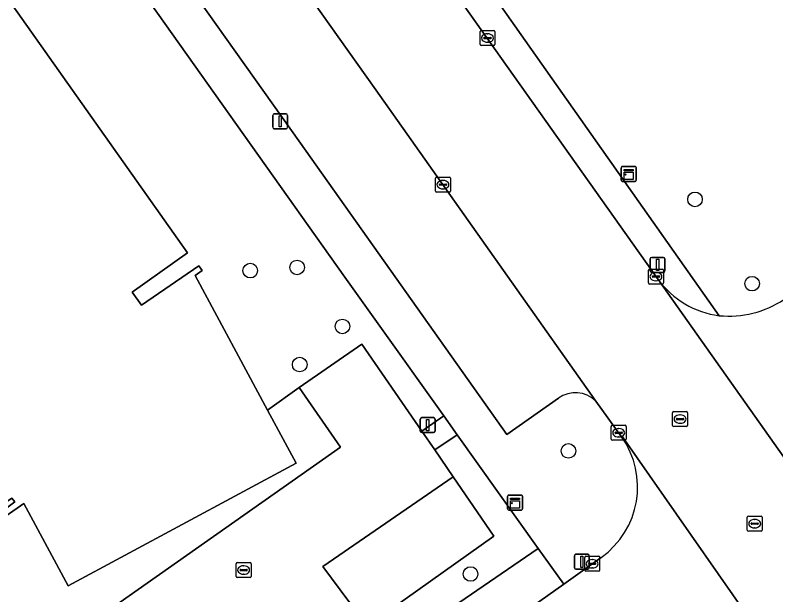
# Model space of a CAD drawing. Extents: x 159352 to 160617, y 385888 to 387323.
# Drawn here: x 160004.3 to 160055.2, y 387119.2 to 387158 of the extents above; entities that cross this region are included whole.
import ezdxf

# ---------------------------------------------------------------- set-up
doc = ezdxf.new("R2010")
doc.units = 0
for name, color, linetype in [('IMGEO_Boom', 7, 'Continuous'), ('IMGEO_Groenvoorziening', 7, 'Continuous'), ('IMGEO_Haag', 7, 'Continuous'), ('IMGEO_Kast', 7, 'Continuous'), ('IMGEO_Kolk', 7, 'Continuous'), ('IMGEO_Lichtmast', 7, 'Continuous'), ('IMGEO_Pand', 7, 'Continuous'), ('IMGEO_Parkeervlak_open', 7, 'Continuous'), ('IMGEO_Rijbaan_lokaal_gesloten', 7, 'Continuous'), ('IMGEO_Rijbaan_lokaal_open', 7, 'Continuous'), ('IMGEO_Rioolput', 7, 'Continuous'), ('IMGEO_Voetpad_open', 7, 'Continuous')]:
    doc.layers.add(name, color=color, linetype=linetype)

msp = doc.modelspace()

# ---------------------------------------------------------------- linework, layer by layer
at = {"layer": 'IMGEO_Boom'}
for centre in [(160049.775, 387145.636), (160023.156, 387141.085), (160020.017, 387140.871), (160053.598, 387139.999), (160026.192, 387137.135), (160023.329, 387134.591), (160041.31, 387128.812), (160034.759, 387120.579)]:
    msp.add_circle(centre, 0.489, dxfattribs=at)
at = {"layer": 'IMGEO_Groenvoorziening'}
msp.add_lwpolyline([(160013.365, 387192.167), (160013.295, 387191.917), (160051.392, 387137.856)], dxfattribs=at)
for points in [[(160007.547, 387166.933), (160001.337, 387162.54), (160015.824, 387142.057), (160012.121, 387139.438), (160012.745, 387138.556), (160016.584, 387141.196), (160016.805, 387140.87), (160016.335, 387140.551), (160021.18, 387131.539), (160023.286, 387133.064), (160027.497, 387135.95), (160031.493, 387130.126), (160032.972, 387131.157), (160028.581, 387137.317), (160026.357, 387140.437)], [(160039.294, 387122.289), (160033.873, 387129.893), (160032.368, 387128.875), (160033.6, 387127.081), (160036.325, 387123.113), (160027.845, 387117.095), (160029.086, 387115.308)]]:
    msp.add_lwpolyline(points, close=True, dxfattribs=at)
msp.add_arc((160052.012, 387144.642), 6.814, 264.779, 303.0759, dxfattribs=at)
at = {"layer": 'IMGEO_Haag'}
msp.add_lwpolyline([(160039.294, 387122.289), (160033.873, 387129.893), (160032.368, 387128.875), (160033.6, 387127.081), (160036.325, 387123.113), (160027.845, 387117.095), (160029.086, 387115.308)], close=True, dxfattribs=at)
at = {"layer": 'IMGEO_Kast'}
for p, q in [((160044.844, 387146.912), (160044.844, 387147.753)), ((160044.844, 387147.753), (160044.844, 387146.912)), ((160044.919, 387147.837), (160045.76, 387147.837)), ((160045.76, 387147.837), (160044.919, 387147.837)), ((160045.844, 387147.762), (160045.844, 387146.921)), ((160045.844, 387146.921), (160045.844, 387147.762)), ((160045.769, 387146.837), (160044.928, 387146.837)), ((160044.928, 387146.837), (160045.769, 387146.837)), ((160037.24, 387124.932), (160037.24, 387125.773)), ((160037.24, 387125.773), (160037.24, 387124.932)), ((160037.315, 387125.857), (160038.156, 387125.857)), ((160038.156, 387125.857), (160037.315, 387125.857)), ((160038.24, 387125.782), (160038.24, 387124.941)), ((160038.24, 387124.941), (160038.24, 387125.782)), ((160038.165, 387124.857), (160037.324, 387124.857)), ((160037.324, 387124.857), (160038.165, 387124.857))]:
    msp.add_line(p, q, dxfattribs=at)
for points in [[(160045.039, 387147.627), (160045.639, 387147.627), (160045.639, 387147.542), (160045.039, 387147.542), (160045.039, 387147.627)], [(160045.039, 387147.452), (160045.639, 387147.452), (160045.639, 387146.963), (160045.039, 387146.963), (160045.039, 387147.452)], [(160037.435, 387125.647), (160038.035, 387125.647), (160038.035, 387125.562), (160037.435, 387125.562), (160037.435, 387125.647)], [(160037.435, 387125.472), (160038.035, 387125.472), (160038.035, 387124.983), (160037.435, 387124.983), (160037.435, 387125.472)]]:
    msp.add_lwpolyline(points, dxfattribs=at)
for centre in [(160045.123, 387147.301), (160037.519, 387125.321)]:
    msp.add_circle(centre, 0.0377, dxfattribs=at)
for centre, start, end in [((160044.922, 387147.759), 92.4484, 184.2845), ((160044.922, 387147.759), 92.4484, 184.2845), ((160045.766, 387147.759), 2.4484, 94.2845), ((160045.766, 387147.759), 2.4484, 94.2845), ((160044.922, 387146.915), 182.4484, 274.2845), ((160044.922, 387146.915), 182.4484, 274.2845), ((160045.766, 387146.915), 272.4484, 4.2845), ((160045.766, 387146.915), 272.4484, 4.2845), ((160037.318, 387125.779), 92.4484, 184.2845), ((160037.318, 387125.779), 92.4484, 184.2845), ((160038.162, 387125.779), 2.4484, 94.2845), ((160038.162, 387125.779), 2.4484, 94.2845), ((160037.318, 387124.935), 182.4484, 274.2845), ((160037.318, 387124.935), 182.4484, 274.2845), ((160038.162, 387124.935), 272.4484, 4.2845), ((160038.162, 387124.935), 272.4484, 4.2845)]:
    msp.add_arc(centre, 0.0779, start, end, dxfattribs=at)
at = {"layer": 'IMGEO_Kolk'}
for p, q in [((160035.393, 387156.002), (160035.393, 387156.854)), ((160035.468, 387156.928), (160036.32, 387156.928)), ((160036.394, 387156.854), (160036.394, 387156.002)), ((160035.652, 387156.422), (160035.652, 387156.434)), ((160036.09, 387156.385), (160035.692, 387156.385)), ((160035.695, 387156.471), (160036.093, 387156.471)), ((160035.881, 387156.708), (160035.906, 387156.708)), ((160036.136, 387156.434), (160036.136, 387156.422)), ((160036.32, 387155.928), (160035.468, 387155.928)), ((160035.904, 387156.148), (160035.879, 387156.148)), ((160032.49, 387147.12), (160033.342, 387147.12)), ((160032.415, 387146.194), (160032.415, 387147.046)), ((160032.674, 387146.614), (160032.674, 387146.626)), ((160033.112, 387146.577), (160032.714, 387146.577)), ((160032.717, 387146.663), (160033.115, 387146.663)), ((160032.903, 387146.9), (160032.928, 387146.9)), ((160033.158, 387146.626), (160033.158, 387146.614)), ((160033.416, 387147.046), (160033.416, 387146.194)), ((160033.342, 387146.12), (160032.49, 387146.12)), ((160032.926, 387146.34), (160032.901, 387146.34)), ((160046.739, 387140.97), (160047.591, 387140.97)), ((160046.664, 387140.044), (160046.664, 387140.896)), ((160046.923, 387140.464), (160046.923, 387140.476)), ((160046.966, 387140.513), (160047.364, 387140.513)), ((160047.152, 387140.75), (160047.177, 387140.75)), ((160047.407, 387140.476), (160047.407, 387140.464)), ((160047.665, 387140.896), (160047.665, 387140.044)), ((160047.591, 387139.97), (160046.739, 387139.97)), ((160047.361, 387140.427), (160046.963, 387140.427)), ((160047.175, 387140.19), (160047.15, 387140.19)), ((160044.174, 387129.602), (160044.174, 387130.454)), ((160044.249, 387130.528), (160045.101, 387130.528)), ((160044.662, 387130.308), (160044.687, 387130.308)), ((160045.175, 387130.454), (160045.175, 387129.602)), ((160044.433, 387130.022), (160044.433, 387130.034)), ((160044.871, 387129.985), (160044.473, 387129.985)), ((160044.476, 387130.071), (160044.874, 387130.071)), ((160044.917, 387130.034), (160044.917, 387130.022)), ((160045.101, 387129.528), (160044.249, 387129.528)), ((160044.685, 387129.748), (160044.66, 387129.748)), ((160042.397, 387120.836), (160042.397, 387121.688)), ((160042.472, 387121.762), (160043.324, 387121.762)), ((160043.398, 387121.688), (160043.398, 387120.836)), ((160019.079, 387120.419), (160019.079, 387121.271)), ((160019.154, 387121.345), (160020.006, 387121.345)), ((160019.567, 387121.125), (160019.592, 387121.125)), ((160020.08, 387121.271), (160020.08, 387120.419)), ((160042.656, 387121.256), (160042.656, 387121.268)), ((160043.094, 387121.219), (160042.696, 387121.219)), ((160042.699, 387121.305), (160043.097, 387121.305)), ((160042.885, 387121.542), (160042.91, 387121.542)), ((160043.14, 387121.268), (160043.14, 387121.256)), ((160019.338, 387120.839), (160019.338, 387120.851)), ((160019.776, 387120.802), (160019.378, 387120.802)), ((160019.381, 387120.888), (160019.779, 387120.888)), ((160019.822, 387120.851), (160019.822, 387120.839)), ((160043.324, 387120.762), (160042.472, 387120.762)), ((160042.908, 387120.982), (160042.883, 387120.982)), ((160020.006, 387120.345), (160019.154, 387120.345)), ((160019.59, 387120.565), (160019.565, 387120.565))]:
    msp.add_line(p, q, dxfattribs=at)
for points in [[(160035.393, 387156.002), (160035.393, 387156.854)], [(160035.468, 387156.928), (160036.32, 387156.928)], [(160036.394, 387156.854), (160036.394, 387156.002)], [(160036.32, 387155.928), (160035.468, 387155.928)], [(160032.49, 387147.12), (160033.342, 387147.12)], [(160032.415, 387146.194), (160032.415, 387147.046)], [(160033.416, 387147.046), (160033.416, 387146.194)], [(160033.342, 387146.12), (160032.49, 387146.12)], [(160046.739, 387140.97), (160047.591, 387140.97)], [(160046.664, 387140.044), (160046.664, 387140.896)], [(160047.665, 387140.896), (160047.665, 387140.044)], [(160047.591, 387139.97), (160046.739, 387139.97)], [(160044.174, 387129.602), (160044.174, 387130.454)], [(160044.249, 387130.528), (160045.101, 387130.528)], [(160045.175, 387130.454), (160045.175, 387129.602)], [(160045.101, 387129.528), (160044.249, 387129.528)], [(160042.397, 387120.836), (160042.397, 387121.688)], [(160042.472, 387121.762), (160043.324, 387121.762)], [(160043.398, 387121.688), (160043.398, 387120.836)], [(160019.079, 387120.419), (160019.079, 387121.271)], [(160019.154, 387121.345), (160020.006, 387121.345)], [(160020.08, 387121.271), (160020.08, 387120.419)], [(160043.324, 387120.762), (160042.472, 387120.762)], [(160020.006, 387120.345), (160019.154, 387120.345)]]:
    msp.add_lwpolyline(points, dxfattribs=at)
for centre, radius, start, end in [((160035.47, 387156.852), 0.0765, 91.552, 178.448), ((160035.47, 387156.852), 0.0765, 91.552, 178.448), ((160036.318, 387156.852), 0.0765, 1.552, 88.448), ((160036.318, 387156.852), 0.0765, 1.552, 88.448), ((160035.692, 387156.431), 0.0403, 85.8775, 175.7526), ((160035.689, 387156.421), 0.0366, 178.938, 274.7102), ((160036.093, 387156.428), 0.043, 264.8664, 352.4533), ((160036.097, 387156.433), 0.0386, 1.7309, 96.639), ((160035.47, 387156.004), 0.0765, 181.552, 268.448), ((160035.47, 387156.004), 0.0765, 181.552, 268.448), ((160036.318, 387156.004), 0.0765, 271.552, 358.448), ((160036.318, 387156.004), 0.0765, 271.552, 358.448), ((160032.492, 387147.044), 0.0765, 91.552, 178.448), ((160032.492, 387147.044), 0.0765, 91.552, 178.448), ((160033.34, 387147.044), 0.0765, 1.552, 88.448), ((160033.34, 387147.044), 0.0765, 1.552, 88.448), ((160032.714, 387146.623), 0.0403, 85.8775, 175.7526), ((160032.711, 387146.613), 0.0366, 178.938, 274.7102), ((160033.115, 387146.62), 0.043, 264.8664, 352.4533), ((160033.119, 387146.625), 0.0386, 1.7309, 96.639), ((160032.492, 387146.196), 0.0765, 181.552, 268.448), ((160032.492, 387146.196), 0.0765, 181.552, 268.448), ((160033.34, 387146.196), 0.0765, 271.552, 358.448), ((160033.34, 387146.196), 0.0765, 271.552, 358.448), ((160046.741, 387140.894), 0.0765, 91.552, 178.448), ((160046.741, 387140.894), 0.0765, 91.552, 178.448), ((160047.589, 387140.894), 0.0765, 1.552, 88.448), ((160047.589, 387140.894), 0.0765, 1.552, 88.448), ((160046.963, 387140.473), 0.0403, 85.8775, 175.7526), ((160046.96, 387140.463), 0.0366, 178.938, 274.7102), ((160047.364, 387140.47), 0.043, 264.8664, 352.4533), ((160047.368, 387140.475), 0.0386, 1.7309, 96.639), ((160046.741, 387140.046), 0.0765, 181.552, 268.448), ((160046.741, 387140.046), 0.0765, 181.552, 268.448), ((160047.589, 387140.046), 0.0765, 271.552, 358.448), ((160047.589, 387140.046), 0.0765, 271.552, 358.448), ((160044.251, 387130.452), 0.0765, 91.552, 178.448), ((160044.251, 387130.452), 0.0765, 91.552, 178.448), ((160045.099, 387130.452), 0.0765, 1.552, 88.448), ((160045.099, 387130.452), 0.0765, 1.552, 88.448), ((160044.473, 387130.031), 0.0403, 85.8775, 175.7526), ((160044.47, 387130.021), 0.0366, 178.938, 274.7102), ((160044.874, 387130.028), 0.043, 264.8664, 352.4533), ((160044.878, 387130.033), 0.0386, 1.7309, 96.639), ((160044.251, 387129.604), 0.0765, 181.552, 268.448), ((160044.251, 387129.604), 0.0765, 181.552, 268.448), ((160045.099, 387129.604), 0.0765, 271.552, 358.448), ((160045.099, 387129.604), 0.0765, 271.552, 358.448), ((160042.474, 387121.686), 0.0765, 91.552, 178.448), ((160042.474, 387121.686), 0.0765, 91.552, 178.448), ((160043.322, 387121.686), 0.0765, 1.552, 88.448), ((160043.322, 387121.686), 0.0765, 1.552, 88.448), ((160019.156, 387121.269), 0.0765, 91.552, 178.448), ((160019.156, 387121.269), 0.0765, 91.552, 178.448), ((160020.004, 387121.269), 0.0765, 1.552, 88.448), ((160020.004, 387121.269), 0.0765, 1.552, 88.448), ((160042.696, 387121.265), 0.0403, 85.8775, 175.7526), ((160042.693, 387121.255), 0.0366, 178.938, 274.7102), ((160043.097, 387121.262), 0.043, 264.8664, 352.4533), ((160043.101, 387121.267), 0.0386, 1.7309, 96.639), ((160019.378, 387120.848), 0.0403, 85.8775, 175.7526), ((160019.375, 387120.838), 0.0366, 178.938, 274.7102), ((160019.779, 387120.845), 0.043, 264.8664, 352.4533), ((160019.783, 387120.85), 0.0386, 1.7309, 96.639), ((160042.474, 387120.838), 0.0765, 181.552, 268.448), ((160042.474, 387120.838), 0.0765, 181.552, 268.448), ((160043.322, 387120.838), 0.0765, 271.552, 358.448), ((160043.322, 387120.838), 0.0765, 271.552, 358.448), ((160019.156, 387120.421), 0.0765, 181.552, 268.448), ((160019.156, 387120.421), 0.0765, 181.552, 268.448), ((160020.004, 387120.421), 0.0765, 271.552, 358.448), ((160020.004, 387120.421), 0.0765, 271.552, 358.448)]:
    msp.add_arc(centre, radius, start, end, dxfattribs=at)
for centre, major_axis, ratio, start_param, end_param in [((160035.88, 387156.428), (-0.387, 0.002), 0.722429, 4.712389, 7.853982), ((160035.905, 387156.428), (-0.39, 0.002), 0.717154, 1.570796, 4.712389), ((160032.902, 387146.62), (-0.387, 0.002), 0.722429, 4.712389, 7.853982), ((160032.927, 387146.62), (-0.39, 0.002), 0.717154, 1.570796, 4.712389), ((160047.151, 387140.47), (-0.387, 0.002), 0.722429, 4.712389, 7.853982), ((160047.176, 387140.47), (-0.39, 0.002), 0.717154, 1.570796, 4.712389), ((160044.661, 387130.028), (-0.387, 0.002), 0.722429, 4.712389, 7.853982), ((160044.686, 387130.028), (-0.39, 0.002), 0.717154, 1.570796, 4.712389), ((160019.566, 387120.845), (-0.387, 0.002), 0.722429, 4.712389, 7.853982), ((160019.591, 387120.845), (-0.39, 0.002), 0.717154, 1.570796, 4.712389), ((160042.884, 387121.262), (-0.387, 0.002), 0.722429, 4.712389, 7.853982), ((160042.909, 387121.262), (-0.39, 0.002), 0.717154, 1.570796, 4.712389)]:
    msp.add_ellipse(centre, major_axis=major_axis, ratio=ratio, start_param=start_param, end_param=end_param, dxfattribs=at)
at = {"layer": 'IMGEO_Lichtmast'}
for p, q in [((160021.526, 387150.457), (160021.526, 387151.257)), ((160021.526, 387151.257), (160021.526, 387150.457)), ((160021.626, 387151.357), (160022.416, 387151.357)), ((160022.416, 387151.357), (160021.626, 387151.357)), ((160022.516, 387151.257), (160022.516, 387150.457)), ((160022.516, 387150.457), (160022.516, 387151.257)), ((160022.416, 387150.357), (160021.626, 387150.357)), ((160021.626, 387150.357), (160022.416, 387150.357)), ((160046.779, 387140.854), (160046.779, 387141.654)), ((160046.779, 387141.654), (160046.779, 387140.854)), ((160046.879, 387141.754), (160047.669, 387141.754)), ((160047.669, 387141.754), (160046.879, 387141.754)), ((160047.769, 387141.654), (160047.769, 387140.854)), ((160047.769, 387140.854), (160047.769, 387141.654)), ((160047.669, 387140.754), (160046.879, 387140.754)), ((160046.879, 387140.754), (160047.669, 387140.754)), ((160031.396, 387130.138), (160031.396, 387130.938)), ((160031.396, 387130.938), (160031.396, 387130.138)), ((160031.496, 387131.038), (160032.286, 387131.038)), ((160032.286, 387131.038), (160031.496, 387131.038)), ((160032.386, 387130.938), (160032.386, 387130.138)), ((160032.386, 387130.138), (160032.386, 387130.938)), ((160032.286, 387130.038), (160031.496, 387130.038)), ((160031.496, 387130.038), (160032.286, 387130.038)), ((160041.712, 387120.999), (160041.712, 387121.799)), ((160041.712, 387121.799), (160041.712, 387120.999)), ((160041.812, 387121.899), (160042.602, 387121.899)), ((160042.602, 387121.899), (160041.812, 387121.899)), ((160042.702, 387121.799), (160042.702, 387120.999)), ((160042.702, 387120.999), (160042.702, 387121.799)), ((160042.602, 387120.899), (160041.812, 387120.899)), ((160041.812, 387120.899), (160042.602, 387120.899))]:
    msp.add_line(p, q, dxfattribs=at)
for points in [[(160021.946, 387151.232), (160022.096, 387151.232), (160022.096, 387150.482), (160021.946, 387150.482), (160021.946, 387151.232)], [(160047.199, 387141.629), (160047.349, 387141.629), (160047.349, 387140.879), (160047.199, 387140.879), (160047.199, 387141.629)], [(160031.816, 387130.913), (160031.966, 387130.913), (160031.966, 387130.163), (160031.816, 387130.163), (160031.816, 387130.913)], [(160042.132, 387121.774), (160042.282, 387121.774), (160042.282, 387121.024), (160042.132, 387121.024), (160042.132, 387121.774)]]:
    msp.add_lwpolyline(points, dxfattribs=at)
for centre, start, end in [((160021.626, 387151.257), 90, 180), ((160021.626, 387151.257), 90, 180), ((160022.416, 387151.257), 0, 90), ((160022.416, 387151.257), 360, 90), ((160021.626, 387150.457), 180, 270), ((160021.626, 387150.457), 180, 270), ((160022.416, 387150.457), 270, 0), ((160022.416, 387150.457), 270, 0), ((160046.879, 387141.654), 90, 180), ((160046.879, 387141.654), 90, 180), ((160047.669, 387141.654), 0, 90), ((160047.669, 387141.654), 360, 90), ((160046.879, 387140.854), 180, 270), ((160046.879, 387140.854), 180, 270), ((160047.669, 387140.854), 270, 0), ((160047.669, 387140.854), 270, 0), ((160031.496, 387130.938), 90, 180), ((160031.496, 387130.938), 90, 180), ((160032.286, 387130.938), 0, 90), ((160032.286, 387130.938), 360, 90), ((160031.496, 387130.138), 180, 270), ((160031.496, 387130.138), 180, 270), ((160032.286, 387130.138), 270, 0), ((160032.286, 387130.138), 270, 0), ((160041.812, 387121.799), 90, 180), ((160041.812, 387121.799), 90, 180), ((160042.602, 387121.799), 0, 90), ((160042.602, 387121.799), 360, 90), ((160041.812, 387120.999), 180, 270), ((160041.812, 387120.999), 180, 270), ((160042.602, 387120.999), 270, 0), ((160042.602, 387120.999), 270, 0)]:
    msp.add_arc(centre, 0.1, start, end, dxfattribs=at)
at = {"layer": 'IMGEO_Pand'}
msp.add_lwpolyline([(159980.669, 387158.111), (160000, 387130.781), (160003.777, 387125.441), (160004.074, 387125.651), (160004.262, 387125.398), (160003.47, 387124.808), (160003.696, 387124.469), (160004.862, 387125.301), (160007.844, 387119.786), (160023.093, 387127.982), (160021.18, 387131.539), (160016.335, 387140.551), (160016.805, 387140.87), (160016.584, 387141.196), (160012.745, 387138.556), (160012.121, 387139.438), (160015.824, 387142.057), (160001.337, 387162.54)], dxfattribs=at)
at = {"layer": 'IMGEO_Parkeervlak_open'}
for points in [[(160043.137, 387132.147), (160028.417, 387152.971), (160014.138, 387173.098), (160011.943, 387176.223)], [(160011.786, 387175.319), (160007.273, 387172.121), (160009.09, 387169.534), (160023.376, 387149.397), (160037.191, 387129.901), (160040.642, 387132.347)]]:
    msp.add_lwpolyline(points, dxfattribs=at)
msp.add_lwpolyline([(160033.6, 387127.081), (160024.876, 387121.09), (160027.845, 387117.095), (160036.325, 387123.113)], close=True, dxfattribs=at)
msp.add_arc((160041.77, 387130.756), 1.95, 45.5012, 125.3327, dxfattribs=at)
at = {"layer": 'IMGEO_Rijbaan_lokaal_gesloten'}
for points in [[(160004.417, 387201.018), (160004.245, 387201.269), (160003.523, 387202.282), (160000, 387207.288), (159998.454, 387209.486), (159991.825, 387204.801), (159993.006, 387203.131), (159997.696, 387196.476), (160000, 387193.206), (160003.943, 387187.611), (160010.746, 387177.927), (160011.943, 387176.223), (160014.138, 387173.098), (160028.417, 387152.971), (160043.137, 387132.147), (160044.869, 387129.755), (160044.916, 387129.765), (160055.912, 387114.022)], [(160057.013, 387126.577), (160047.308, 387140.274), (160021.246, 387177.071)], [(160055.912, 387114.022), (160044.916, 387129.765), (160044.869, 387129.755)], [(160043.495, 387121.683), (160040.992, 387119.907), (160030.983, 387112.808), (160027.183, 387110.113), (160027.063, 387110.028), (160020.672, 387105.495), (160006.924, 387095.826), (160003.092, 387093.131), (160000, 387090.92), (159991.559, 387084.884)]]:
    msp.add_lwpolyline(points, dxfattribs=at)
msp.add_arc((160040.143, 387126.406), 5.792, 305.3601, 35.3195, dxfattribs=at)
at = {"layer": 'IMGEO_Rijbaan_lokaal_open'}
for points in [[(160047.308, 387140.274), (160057.013, 387126.577)], [(160033.6, 387127.081), (160032.368, 387128.875), (160031.493, 387130.126), (160027.497, 387135.95), (160023.286, 387133.064), (160026.055, 387129.066), (160005.444, 387114.582), (159993.801, 387106.477), (160000, 387097.573), (160001.37, 387095.605), (160005.147, 387098.304), (160003.47, 387100.568), (160002.041, 387102.498), (160002.036, 387102.505)], [(160022.293, 387116.84), (160022.312, 387116.813), (160022.565, 387116.449), (160023.759, 387114.731), (160025.321, 387112.484), (160029.086, 387115.308), (160027.845, 387117.095), (160024.876, 387121.09), (160033.6, 387127.081)]]:
    msp.add_lwpolyline(points, dxfattribs=at)
for centre, radius, start, end in [((160052.201, 387143.88), 6.078, 216.389, 262.3543), ((160052.012, 387144.642), 6.814, 264.779, 303.0759)]:
    msp.add_arc(centre, radius, start, end, dxfattribs=at)
at = {"layer": 'IMGEO_Rioolput'}
for p, q in [((160048.277, 387130.518), (160048.277, 387131.37)), ((160048.352, 387131.444), (160049.204, 387131.444)), ((160049.278, 387131.37), (160049.278, 387130.518)), ((160048.536, 387130.938), (160048.536, 387130.95)), ((160048.974, 387130.901), (160048.576, 387130.901)), ((160048.579, 387130.987), (160048.977, 387130.987)), ((160048.765, 387131.224), (160048.79, 387131.224)), ((160049.02, 387130.95), (160049.02, 387130.938)), ((160049.204, 387130.444), (160048.352, 387130.444)), ((160048.788, 387130.664), (160048.763, 387130.664)), ((160053.271, 387123.522), (160053.271, 387124.374)), ((160053.346, 387124.448), (160054.198, 387124.448)), ((160053.759, 387124.228), (160053.784, 387124.228)), ((160054.272, 387124.374), (160054.272, 387123.522)), ((160053.53, 387123.942), (160053.53, 387123.954)), ((160053.968, 387123.905), (160053.57, 387123.905)), ((160053.573, 387123.991), (160053.971, 387123.991)), ((160053.782, 387123.668), (160053.757, 387123.668)), ((160054.014, 387123.954), (160054.014, 387123.942)), ((160054.198, 387123.448), (160053.346, 387123.448))]:
    msp.add_line(p, q, dxfattribs=at)
for points in [[(160048.277, 387130.518), (160048.277, 387131.37)], [(160048.352, 387131.444), (160049.204, 387131.444)], [(160049.278, 387131.37), (160049.278, 387130.518)], [(160049.204, 387130.444), (160048.352, 387130.444)], [(160053.271, 387123.522), (160053.271, 387124.374)], [(160053.346, 387124.448), (160054.198, 387124.448)], [(160054.272, 387124.374), (160054.272, 387123.522)], [(160054.198, 387123.448), (160053.346, 387123.448)]]:
    msp.add_lwpolyline(points, dxfattribs=at)
for centre, radius, start, end in [((160048.354, 387131.368), 0.0765, 91.552, 178.448), ((160048.354, 387131.368), 0.0765, 91.552, 178.448), ((160049.202, 387131.368), 0.0765, 1.552, 88.448), ((160049.202, 387131.368), 0.0765, 1.552, 88.448), ((160048.576, 387130.947), 0.0403, 85.8775, 175.7526), ((160048.573, 387130.937), 0.0366, 178.938, 274.7102), ((160048.977, 387130.944), 0.043, 264.8664, 352.4533), ((160048.981, 387130.949), 0.0386, 1.7309, 96.639), ((160048.354, 387130.52), 0.0765, 181.552, 268.448), ((160048.354, 387130.52), 0.0765, 181.552, 268.448), ((160049.202, 387130.52), 0.0765, 271.552, 358.448), ((160049.202, 387130.52), 0.0765, 271.552, 358.448), ((160053.348, 387124.372), 0.0765, 91.552, 178.448), ((160053.348, 387124.372), 0.0765, 91.552, 178.448), ((160054.196, 387124.372), 0.0765, 1.552, 88.448), ((160054.196, 387124.372), 0.0765, 1.552, 88.448), ((160053.57, 387123.951), 0.0403, 85.8775, 175.7526), ((160053.567, 387123.941), 0.0366, 178.938, 274.7102), ((160053.971, 387123.948), 0.043, 264.8664, 352.4533), ((160053.975, 387123.953), 0.0386, 1.7309, 96.639), ((160053.348, 387123.524), 0.0765, 181.552, 268.448), ((160053.348, 387123.524), 0.0765, 181.552, 268.448), ((160054.196, 387123.524), 0.0765, 271.552, 358.448), ((160054.196, 387123.524), 0.0765, 271.552, 358.448)]:
    msp.add_arc(centre, radius, start, end, dxfattribs=at)
for centre, major_axis, ratio, start_param, end_param in [((160048.764, 387130.944), (-0.387, 0.002), 0.722429, 4.712389, 7.853982), ((160048.789, 387130.944), (-0.39, 0.002), 0.717154, 1.570796, 4.712389), ((160053.758, 387123.948), (-0.387, 0.002), 0.722429, 4.712389, 7.853982), ((160053.783, 387123.948), (-0.39, 0.002), 0.717154, 1.570796, 4.712389)]:
    msp.add_ellipse(centre, major_axis=major_axis, ratio=ratio, start_param=start_param, end_param=end_param, dxfattribs=at)
at = {"layer": 'IMGEO_Voetpad_open'}
for points in [[(159970.71, 387229.769), (159973.518, 387225.775), (159974.946, 387223.746), (159986.796, 387206.912), (159994.837, 387195.49), (159989.934, 387192.083), (159989.811, 387191.997), (159999.27, 387178.597), (160000, 387177.564), (160007.547, 387166.933), (160026.357, 387140.437), (160028.581, 387137.317), (160032.972, 387131.157), (160033.873, 387129.893), (160039.294, 387122.289), (160040.992, 387119.907), (160043.495, 387121.683)], [(160051.392, 387137.856), (160013.295, 387191.917), (160012.609, 387189.428), (160011.859, 387186.711)], [(160021.246, 387177.071), (160047.308, 387140.274)], [(160040.642, 387132.347), (160037.191, 387129.901), (160023.376, 387149.397), (160009.09, 387169.534)], [(159975.003, 387158.979), (159977.278, 387155.68), (159979.082, 387156.924), (159996.013, 387132.994), (159993.933, 387131.523), (159999.765, 387123.064), (160002.645, 387118.594), (160005.444, 387114.582), (160026.055, 387129.066), (160023.286, 387133.064), (160021.18, 387131.539), (160023.093, 387127.982), (160007.844, 387119.786), (160004.862, 387125.301), (160003.696, 387124.469), (160003.47, 387124.808), (160004.262, 387125.398), (160004.074, 387125.651), (160003.777, 387125.441), (160000, 387130.781), (159980.669, 387158.111)], [(160044.869, 387129.755), (160043.137, 387132.147)]]:
    msp.add_lwpolyline(points, dxfattribs=at)
for points in [[(160032.972, 387131.157), (160031.493, 387130.126), (160032.368, 387128.875), (160033.873, 387129.893)], [(160040.992, 387119.907), (160039.294, 387122.289), (160029.086, 387115.308), (160030.983, 387112.808)]]:
    msp.add_lwpolyline(points, close=True, dxfattribs=at)
for centre, radius, start, end in [((160052.201, 387143.88), 6.078, 216.389, 262.3543), ((160041.77, 387130.756), 1.95, 45.5012, 125.3327), ((160040.143, 387126.406), 5.792, 305.3601, 35.3195)]:
    msp.add_arc(centre, radius, start, end, dxfattribs=at)

doc.saveas('drawing.dxf')
